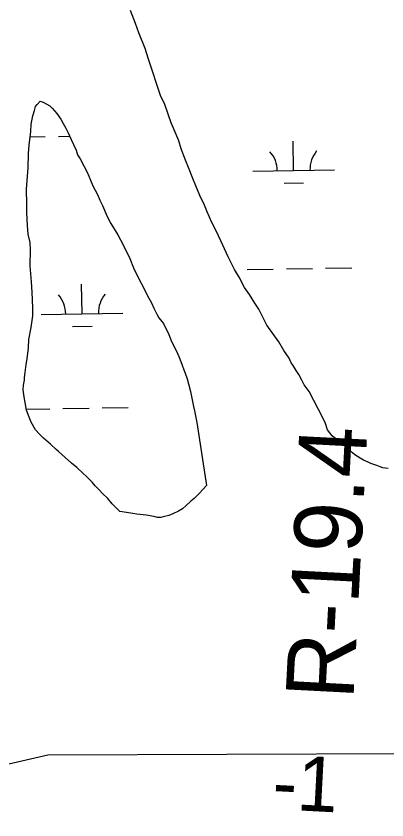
# Model space of a CAD drawing. Extents: x 3855477 to 3893699, y 299188 to 325115.
# Drawn here: x 3880950 to 3881403, y 320408 to 321391 of the extents above; entities that cross this region are included whole.
import ezdxf

# ---------------------------------------------------------------- set-up
doc = ezdxf.new("R2010")
doc.units = 0
for name, color, linetype in [('V-GRID-MAJR', 7, 'Continuous'), ('V-RIVR-EDGE', 7, 'Continuous'), ('V-RIVR-RANG', 7, 'Continuous'), ('V-RIVR-RANG-IDEN', 7, 'Continuous'), ('V-TOPO-SHOR', 7, 'Continuous'), ('V-WETL-SWMP', 7, 'Continuous')]:
    doc.layers.add(name, color=color, linetype=linetype)

msp = doc.modelspace()

# ---------------------------------------------------------------- linework, layer by layer
at = {"layer": 'V-GRID-MAJR'}
msp.add_spline([(3880975.7, 304962.88), (3880925.94, 307989.8), (3880826.33, 314049.8), (3880726.72, 320109.79), (3880676.87, 323142.88)], degree=3, dxfattribs=at)
at = {"layer": 'V-RIVR-EDGE'}
for p, q in [((3880941, 320476.75), (3880988.85, 320487.79)), ((3880988.85, 320487.79), (3881432.03, 320489.08))]:
    msp.add_line(p, q, dxfattribs=at)
at = {"layer": 'V-TOPO-SHOR'}
for points in [[(3881336.1, 320877.56), (3881330.61, 320885.05), (3881328.21, 320892.51), (3881325.19, 320898.74), (3881308.21, 320931.76), (3881304.54, 320936.76), (3881302.1, 320939.88), (3881299.06, 320945.49), (3881295.42, 320952.34), (3881292.38, 320957.33), (3881288.73, 320963.57), (3881286.29, 320966.69), (3881283.87, 320972.29), (3881277.16, 320981.66), (3881271.09, 320992.26), (3881265.59, 320999.76), (3881256.45, 321012.87), (3881252.81, 321020.34), (3881246.75, 321032.18), (3881241.88, 321039.66), (3881235.18, 321050.27), (3881229.08, 321059.01), (3881222.4, 321071.47), (3881216.93, 321080.83), (3881209.05, 321096.4), (3881202.4, 321110.72), (3881199.97, 321115.7), (3881193.92, 321128.78), (3881189.07, 321138.13), (3881183.64, 321151.19), (3881180.01, 321159.29), (3881174.57, 321171.12), (3881169.74, 321182.94), (3881166.13, 321192.28), (3881160.7, 321205.34), (3881157.08, 321214.68), (3881151.66, 321228.36), (3881148.67, 321238.31), (3881143.24, 321251.38), (3881139.62, 321260.09), (3881136.01, 321269.42), (3881131.21, 321283.72), (3881126.97, 321292.44), (3881120.96, 321309.24), (3881117.37, 321321.04), (3881111.38, 321339.08), (3881107.79, 321350.89), (3881099.95, 321370.18), (3881095.74, 321381.37), (3881089.72, 321397.55)], [(3881076.62, 320785.11), (3881067.43, 320794.51), (3881061.92, 320800.76), (3881055.18, 320807.65), (3881051.51, 320811.41), (3881046.61, 320816.42), (3881042.94, 320820.79), (3881035.59, 320828.31), (3881031.91, 320831.45), (3881023.94, 320838.97), (3881017.8, 320843.99), (3881009.82, 320850.9), (3881001.85, 320858.42), (3880998.78, 320860.93), (3880992.04, 320867.2), (3880983.45, 320874.73), (3880978.55, 320879.74), (3880973.65, 320884.75), (3880968.18, 320894.1), (3880965.77, 320900.32), (3880962.76, 320909.03), (3880961.01, 320918.34), (3880959.85, 320925.17), (3880958.7, 320933.85), (3880958.77, 320939.43), (3880960.07, 320945.61), (3880960.11, 320948.7), (3880960.79, 320954.89), (3880962.14, 320964.79), (3880963.46, 320971.59), (3880964.85, 320985.2), (3880965.57, 320995.1), (3880968.22, 321009.94), (3880970.23, 321024.17), (3880970.34, 321034.08), (3880969.32, 321053.29), (3880968.83, 321065.69), (3880967.19, 321085.53), (3880967.41, 321104.73), (3880966.89, 321114.03), (3880964.52, 321123.97), (3880964.02, 321134.51), (3880962.96, 321150.62), (3880963.07, 321160.53), (3880962.65, 321179.12), (3880963.39, 321189.65), (3880964.8, 321205.12), (3880964.99, 321222.46), (3880965.73, 321232.98), (3880967.77, 321249.69), (3880968.49, 321258.35), (3880970.46, 321268.86), (3880972.39, 321275.03), (3880973.68, 321279.97), (3880975.57, 321282.43), (3880979.33, 321286.73), (3880983.03, 321285.45), (3880991.04, 321281.02), (3880994.1, 321277.89), (3880999.61, 321271.64), (3881004.49, 321264.77), (3881007.52, 321259.16), (3881010.56, 321253.55), (3881013.59, 321247.94), (3881017.22, 321239.85), (3881020.25, 321233.62), (3881023.27, 321226.77), (3881025.07, 321221.17), (3881028.11, 321216.18), (3881032.96, 321206.84), (3881036.6, 321199.98), (3881040.83, 321190.03), (3881043.85, 321183.18), (3881049.31, 321172.59), (3881052.33, 321165.74), (3881055.35, 321158.89), (3881061.4, 321145.82), (3881065.64, 321137.1), (3881074.16, 321123.37), (3881080.84, 321110.91), (3881088.71, 321094.1), (3881093.54, 321082.89), (3881100.81, 321067.95), (3881105.05, 321059.85), (3881110.5, 321048.63), (3881115.37, 321039.91), (3881118.39, 321033.68), (3881122.03, 321026.21), (3881124.46, 321021.84), (3881129.96, 321014.97), (3881131.77, 321011.23), (3881136.01, 321002.51), (3881139.03, 320995.04), (3881142.06, 320988.82), (3881146.3, 320980.1), (3881148.71, 320974.49), (3881151.12, 320968.27), (3881152.93, 320963.92), (3881154.73, 320958.32), (3881156.54, 320953.97), (3881158.94, 320947.12)], [(3881158.94, 320947.12), (3881160.73, 320940.91), (3881163.11, 320931.59), (3881166.62, 320913.59), (3881167.8, 320908), (3881170.74, 320893.72), (3881182.81, 320816.68)], [(3881380.19, 320845.49), (3881374.37, 320847.9), (3881370.3, 320850.28), (3881363.91, 320854.45), (3881361.02, 320856.81), (3881356.96, 320860.37), (3881354.07, 320863.33), (3881350.6, 320866.29), (3881344.79, 320870.44), (3881336.1, 320877.56)], [(3881404.66, 320837.62), (3881398.24, 320838.28), (3881394.74, 320839.48), (3881390.67, 320841.28), (3881383.68, 320843.7), (3881380.19, 320845.49)], [(3881182.81, 320816.68), (3881173.93, 320807.43), (3881171.57, 320805.11), (3881167.43, 320801.07), (3881163.3, 320797.6), (3881157.98, 320792.4), (3881153.25, 320788.36), (3881148.55, 320785.49), (3881141.49, 320782.05), (3881136.79, 320780.35)], [(3881136.79, 320780.35), (3881129.76, 320778.67), (3881126.82, 320777.54), (3881122.73, 320777.59), (3881118.06, 320778.81), (3881108.73, 320780.66), (3881097.63, 320781.96), (3881090.05, 320783.21), (3881076.62, 320785.11)]]:
    msp.add_lwpolyline(points, dxfattribs=at)
at = {"layer": 'V-WETL-SWMP'}
for p, q in [((3880966.96, 321243.04), (3880985.59, 321243.34)), ((3881001.58, 321243.6), (3881015.44, 321243.83)), ((3881289.15, 321201.85), (3881288.56, 321237.85)), ((3881239.15, 321201.04), (3881339.14, 321202.66)), ((3881277.4, 321186.23), (3881301.4, 321186.62)), ((3881232.27, 321080.84), (3881264.26, 321081.36)), ((3881280.26, 321081.62), (3881312.26, 321082.14)), ((3881328.25, 321082.4), (3881360.25, 321082.92)), ((3881030.53, 321026.8), (3881029.94, 321062.8)), ((3880980.53, 321025.99), (3881080.52, 321027.62)), ((3881018.78, 321011.18), (3881042.78, 321011.57)), ((3880962.53, 320910.25), (3880991.01, 320910.71)), ((3881007, 320910.97), (3881039, 320911.49)), ((3881055, 320911.75), (3881086.99, 320912.27))]:
    msp.add_line(p, q, dxfattribs=at)
for points in [[(3881380.19, 320845.49), (3881374.37, 320847.9), (3881370.3, 320850.28), (3881363.92, 320854.44), (3881361.02, 320856.82), (3881356.96, 320860.37), (3881354.07, 320863.32), (3881350.6, 320866.29), (3881344.79, 320870.44), (3881336.1, 320877.56), (3881330.61, 320885.05), (3881328.21, 320892.51), (3881325.19, 320898.74), (3881308.21, 320931.76), (3881304.54, 320936.76), (3881302.1, 320939.88), (3881299.06, 320945.49), (3881295.42, 320952.34), (3881292.38, 320957.33), (3881288.73, 320963.57), (3881286.29, 320966.69), (3881283.88, 320972.29), (3881277.16, 320981.66), (3881271.09, 320992.26), (3881265.59, 320999.76), (3881256.45, 321012.86), (3881252.81, 321020.34), (3881246.75, 321032.18), (3881241.88, 321039.66), (3881235.18, 321050.27), (3881229.08, 321059.01), (3881222.4, 321071.47), (3881216.93, 321080.83), (3881209.05, 321096.4), (3881202.4, 321110.72), (3881199.97, 321115.7), (3881193.92, 321128.78), (3881189.07, 321138.12), (3881183.64, 321151.19), (3881180.01, 321159.29), (3881174.57, 321171.12), (3881169.74, 321182.94), (3881166.13, 321192.27), (3881160.7, 321205.34), (3881157.08, 321214.67), (3881151.66, 321228.36), (3881148.67, 321238.31), (3881143.24, 321251.38), (3881139.62, 321260.09), (3881136.01, 321269.42), (3881131.21, 321283.72), (3881126.97, 321292.44), (3881120.96, 321309.23), (3881117.38, 321321.04), (3881111.38, 321339.08), (3881107.79, 321350.89), (3881099.95, 321370.18), (3881095.74, 321381.37), (3881089.73, 321397.55)], [(3881076.62, 320785.11), (3881067.43, 320794.51), (3881061.92, 320800.76), (3881055.19, 320807.65), (3881051.51, 320811.41), (3881046.61, 320816.42), (3881042.94, 320820.79), (3881035.59, 320828.31), (3881031.91, 320831.45), (3881023.94, 320838.97), (3881017.8, 320843.99), (3881009.82, 320850.9), (3881001.85, 320858.42), (3880998.78, 320860.93), (3880992.04, 320867.2), (3880983.45, 320874.73), (3880978.55, 320879.74), (3880973.65, 320884.75), (3880968.18, 320894.1), (3880965.77, 320900.32), (3880962.76, 320909.03), (3880961.01, 320918.34), (3880959.85, 320925.17), (3880958.7, 320933.85), (3880958.76, 320939.43), (3880960.07, 320945.61), (3880960.11, 320948.7), (3880960.79, 320954.89), (3880962.14, 320964.79), (3880963.46, 320971.59), (3880964.85, 320985.2), (3880965.58, 320995.1), (3880968.22, 321009.94), (3880970.23, 321024.17), (3880970.34, 321034.08), (3880969.32, 321053.29), (3880968.83, 321065.69), (3880967.2, 321085.53), (3880967.41, 321104.73), (3880966.89, 321114.03), (3880964.52, 321123.97), (3880964.02, 321134.5), (3880962.96, 321150.62), (3880963.07, 321160.53), (3880962.65, 321179.12), (3880963.39, 321189.65), (3880964.8, 321205.12), (3880964.99, 321222.46), (3880965.73, 321232.98), (3880967.77, 321249.69), (3880968.49, 321258.35), (3880970.46, 321268.86), (3880972.39, 321275.03), (3880973.68, 321279.98), (3880975.57, 321282.43), (3880979.33, 321286.73), (3880983.03, 321285.45), (3880991.04, 321281.02), (3880994.1, 321277.89), (3880999.61, 321271.64), (3881004.49, 321264.77), (3881007.52, 321259.16), (3881010.56, 321253.55), (3881013.59, 321247.94), (3881017.22, 321239.85), (3881020.25, 321233.62), (3881023.27, 321226.77), (3881025.07, 321221.17), (3881028.11, 321216.19), (3881032.96, 321206.84), (3881036.6, 321199.99), (3881040.83, 321190.03), (3881043.85, 321183.18), (3881049.31, 321172.59), (3881052.33, 321165.74), (3881055.35, 321158.89), (3881061.4, 321145.82), (3881065.64, 321137.1), (3881074.16, 321123.37), (3881080.84, 321110.91), (3881088.71, 321094.1), (3881093.54, 321082.89), (3881100.81, 321067.95), (3881105.05, 321059.85), (3881110.5, 321048.64), (3881115.37, 321039.91), (3881118.39, 321033.68), (3881122.03, 321026.21), (3881124.46, 321021.84), (3881129.96, 321014.97), (3881131.77, 321011.23), (3881136.01, 321002.51), (3881139.03, 320995.04), (3881142.06, 320988.82), (3881146.3, 320980.1), (3881148.71, 320974.49), (3881151.12, 320968.27), (3881152.93, 320963.92), (3881154.73, 320958.32), (3881156.54, 320953.97), (3881158.94, 320947.12)], [(3881158.94, 320947.12), (3881160.73, 320940.91), (3881163.11, 320931.59), (3881166.62, 320913.59), (3881167.8, 320908), (3881170.74, 320893.72), (3881182.81, 320816.68), (3881173.93, 320807.43), (3881171.57, 320805.11), (3881167.43, 320801.07), (3881163.3, 320797.6), (3881157.98, 320792.4), (3881153.26, 320788.36), (3881148.55, 320785.49), (3881141.49, 320782.05), (3881136.79, 320780.35), (3881129.76, 320778.68), (3881126.82, 320777.54), (3881122.73, 320777.59), (3881118.06, 320778.81), (3881108.73, 320780.66), (3881097.63, 320781.96), (3881090.04, 320783.21), (3881076.62, 320785.11)], [(3881404.66, 320837.62), (3881398.24, 320838.28), (3881394.74, 320839.48), (3881390.67, 320841.28), (3881383.68, 320843.7), (3881380.19, 320845.49)]]:
    msp.add_lwpolyline(points, dxfattribs=at)
for centre, start, end in [((3881233.9, 321201.43), 0.16154, 41.7052), ((3881344.37, 321203.23), 140.16154, 181.7052), ((3880975.28, 321026.38), 0.16154, 41.7052), ((3881085.76, 321028.18), 140.16154, 181.7052)]:
    msp.add_arc(centre, 35.25, start, end, dxfattribs=at)

# ---------------------------------------------------------------- texts
at = {"layer": 'V-RIVR-RANG'}
msp.add_text('-1', height=67, rotation=356.98833, dxfattribs=at).set_placement((3881262.2, 320421.39))
at = {"layer": 'V-RIVR-RANG-IDEN'}
msp.add_text('R-19.4', height=83, rotation=87.03281, dxfattribs=at).set_placement((3881362.14, 320554.23))

doc.saveas('drawing.dxf')
